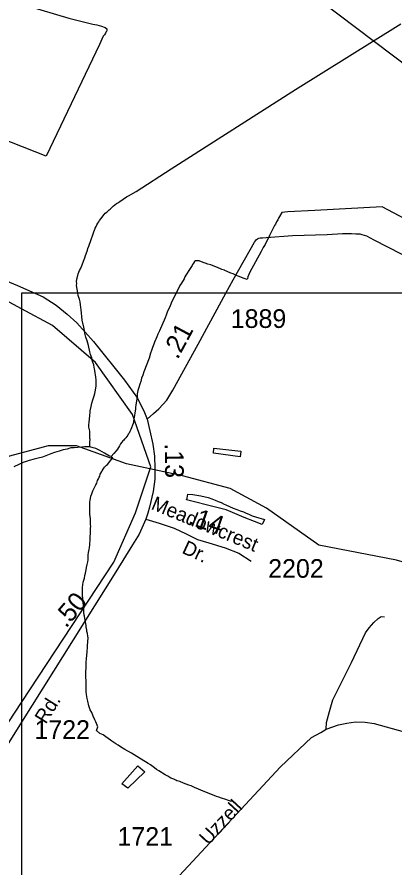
# Model space of a CAD drawing. Extents: x 2206922 to 2357709, y 510027 to 673830.
# Drawn here: x 2329047 to 2331571, y 580187 to 585877 of the extents above; entities that cross this region are included whole.
import ezdxf

# ---------------------------------------------------------------- set-up
doc = ezdxf.new("R2010")
doc.units = 0
for name, color, linetype in [('Exist Boundary Political Urban Extension UEB', 7, 'Continuous'), ('Exist Hydrographic Creek Single Shore', 7, 'Continuous'), ('Exist Hydrographic Misc Water Feature', 7, 'Continuous'), ('Exist Road Non-System Type 51', 7, 'Continuous'), ('Exist Road Secondary Mileage Hundredths English Label', 7, 'Continuous'), ('Exist Road Secondary Type 51 Attributed', 7, 'Continuous'), ('Exist Road Secondary Type 51 Label', 7, 'Continuous'), ('Exist Road Secondary Type 51 Number Label', 7, 'Continuous'), ('Exist Utilities Electrical Transmission Line', 7, 'Continuous'), ('Map Preparation Inset Cut Line', 7, 'Continuous')]:
    doc.layers.add(name, color=color, linetype=linetype)

msp = doc.modelspace()

# ---------------------------------------------------------------- linework, layer by layer
at = {"layer": 'Exist Boundary Political Urban Extension UEB'}
for points in [[(2329076.9, 583924.2), (2328749.3, 584100.5), (2327102.5, 584738.6), (2325517.5, 585397.2), (2325007.6, 584916.5)], [(2329076.9, 581287.8), (2329696.2, 582227.6), (2329840.3, 582556.9), (2329943.2, 582865.6), (2329819.7, 583215.5), (2329572.7, 583565.4), (2329284.5, 583812.4), (2329076.9, 583924.2)], [(2326977.2, 580941.8), (2327020.2, 581023.5), (2328522.9, 580447.2), (2329076.9, 581287.8)]]:
    msp.add_lwpolyline(points, dxfattribs=at)
at = {"layer": 'Exist Hydrographic Creek Single Shore'}
msp.add_lwpolyline([(2333084.7, 581589.2), (2332639.5, 581850.1), (2332079.5, 582096.6), (2331586.5, 582240.7), (2331068.6, 582341.3), (2330716.5, 582589.6), (2330473.5, 582720.9), (2330155.5, 582806.5), (2329780.4, 582886.4), (2329445.6, 583007.5), (2329254.5, 583006.3), (2328996.5, 582936.9), (2328764.4, 582835.5), (2328673.6, 582831.9)], dxfattribs=at)
at = {"layer": 'Exist Hydrographic Misc Water Feature'}
msp.add_line((2329676.5, 582934.5), (2329688.8, 582926.6), dxfattribs=at)
for points in [[(2328710.9, 586666.3), (2328550.7, 586123), (2328936, 586007.1), (2329393.1, 585870.1), (2329553.5, 585829.9), (2329582, 585824.3), (2329613.7, 585816.3), (2329637.5, 585806.6), (2329645.9, 585800.9), (2329648, 585797), (2329647.8, 585788.9), (2329646.5, 585781), (2329642, 585774.7), (2329640.2, 585768.9), (2329632.6, 585758.7), (2329624.6, 585748.6), (2329599, 585692.4), (2329241.8, 584944.9), (2328374.4, 585287.4), (2327982.8, 585437.2), (2327655.3, 585561.5), (2327492.7, 585623.7)], [(2329534.2, 582998.9), (2329534, 583033), (2329535.8, 583049), (2329535.4, 583055.1), (2329533.6, 583061.1), (2329535.4, 583064.8), (2329535.4, 583072.9), (2329535.2, 583081.1), (2329535, 583090.9), (2329535, 583103), (2329533.2, 583115.1), (2329530.7, 583120.7), (2329526.8, 583133.1), (2329526.8, 583142.8), (2329530.7, 583169), (2329532.1, 583180.9), (2329534.2, 583213), (2329536, 583227), (2329537.5, 583240.9), (2329543.4, 583270.9), (2329548.7, 583293.2), (2329554.5, 583315), (2329564.3, 583341.1), (2329568.4, 583357.1), (2329571.9, 583379.3), (2329575.8, 583407.1), (2329577.2, 583429.2), (2329577.2, 583449.1), (2329575.2, 583465.2), (2329568.8, 583511.2), (2329566.8, 583521.2), (2329564.5, 583531.3), (2329560.2, 583549), (2329552, 583570.9), (2329547.5, 583595), (2329539.7, 583619), (2329535, 583634.7), (2329525, 583678.3), (2329520.6, 583694.4), (2329516.7, 583708.4), (2329508.3, 583734.4), (2329502, 583760.5), (2329499.9, 583778.3), (2329495.4, 583800), (2329482.9, 583848.1), (2329476.4, 583920.1), (2329474.5, 583932.1), (2329471.8, 583949.9), (2329469.6, 583969.7), (2329465.5, 583987.8), (2329461.4, 583999.8), (2329457.5, 584013.8), (2329453.4, 584029.8), (2329446.2, 584079.5), (2329446.4, 584093.7), (2329446.2, 584107.5), (2329448.1, 584121.4), (2329449.9, 584129.6), (2329452, 584139.5), (2329453.8, 584147.7), (2329455.8, 584157.6), (2329465.5, 584179.6), (2329471.2, 584191.7), (2329479, 584208), (2329497.1, 584253.9), (2329500.8, 584266), (2329506.5, 584280.1), (2329510.2, 584292.1), (2329518, 584316.1), (2329521.7, 584328.1), (2329527.6, 584344.2), (2329570.5, 584462.7), (2329576.2, 584474.8), (2329582.2, 584484.9), (2329587.9, 584497), (2329593.8, 584507), (2329600, 584515), (2329607.8, 584527.2), (2329629.5, 584555.2), (2329637.3, 584563.4), (2329647.2, 584571.6), (2329657, 584579.4), (2329663.2, 584585.8), (2329670.9, 584591.5), (2329691, 584610), (2329702.7, 584620), (2329712.6, 584628.3), (2329722.6, 584634), (2329734.5, 584642.4), (2329780, 584672.8), (2329794.2, 584680.8), (2329843.6, 584709.5), (2330079.8, 584860.1), (2330911.7, 585392.7), (2331616.5, 585832.1)], [(2332012.8, 584329.2), (2331492.2, 584605.4), (2331040.5, 584582.6), (2330860.2, 584572.4), (2330820.5, 584568.2), (2330805.1, 584542.1), (2330798.7, 584529.7), (2330793.4, 584520), (2330785, 584505.8), (2330777.6, 584491.5), (2330771.7, 584481.5), (2330738, 584415.6), (2330707.3, 584354.9), (2330695.4, 584334.8), (2330681.4, 584306.9), (2330605, 584170), (2330599.4, 584153.8), (2330593.3, 584138.1), (2330589.6, 584127.7), (2330587.3, 584119.9), (2330561.3, 584129.5), (2330535.2, 584139.1), (2330527, 584143.1), (2330515.4, 584146.9), (2330493.2, 584156.8), (2330479.3, 584162.5), (2330453.2, 584174.2), (2330439.3, 584180.3), (2330435, 584182.2), (2330418.8, 584187.8), (2330408.9, 584191.7), (2330394.6, 584197.6), (2330344.7, 584217.2), (2330324.4, 584223.1), (2330282.8, 584238.3), (2330266.8, 584244.4), (2330250.4, 584246), (2330242.4, 584244), (2330236.3, 584240), (2330228.7, 584229.8), (2330222.7, 584219.8), (2330218.8, 584213.9), (2330205.1, 584193.6), (2330177.4, 584149.6), (2330169.4, 584137.4), (2330165.7, 584125.4), (2330148.1, 584095.2), (2330138.1, 584079.2), (2330119, 584042.8), (2330087.2, 583982.6), (2330079.6, 583962.3), (2330069.8, 583936.2), (2330062, 583920.4), (2330052.3, 583900.3), (2330044.6, 583882), (2330038.6, 583864.3), (2330001.3, 583775.8), (2329989.6, 583753.6), (2329982, 583735.7), (2329968.5, 583701.2), (2329962.3, 583687.2), (2329954.9, 583665.2), (2329946.9, 583645.3), (2329941.4, 583627.1), (2329931.4, 583592.9), (2329896.5, 583500.8), (2329888.5, 583478.5), (2329880.9, 583458.5), (2329875.2, 583436.7), (2329869.2, 583418.5), (2329861.9, 583396.6), (2329856.3, 583376.3), (2329852.2, 583354.2), (2329850.4, 583336.2), (2329848.7, 583320.2), (2329846.7, 583306.3), (2329844.6, 583294.1), (2329843, 583278.1), (2329841.3, 583266.2), (2329839.5, 583252.3), (2329835.4, 583228.2), (2329833.8, 583210.2), (2329830.1, 583188), (2329826.2, 583167.9), (2329824.3, 583156), (2329820.6, 583144), (2329814.5, 583127.9), (2329808.7, 583115.8), (2329806.7, 583112), (2329803, 583102), (2329797.1, 583092), (2329791.5, 583083.9), (2329789.3, 583077.7), (2329783.1, 583069.8), (2329775.5, 583059.5), (2329771.4, 583055.7), (2329767.3, 583051.5), (2329761.6, 583045.4)], [(2329761.6, 583045.4), (2329756, 583039.4), (2329749.5, 583031.4), (2329739.8, 583019.5), (2329734.1, 583007.4), (2329726.1, 582995.2), (2329720.2, 582985.1), (2329710.5, 582972.8), (2329694.3, 582955), (2329676.5, 582934.5)], [(2329534.2, 582998.9), (2329514.1, 583000.8), (2329498.3, 583000.6), (2329480.2, 582996.5), (2329430, 582993.9), (2329406.2, 582993.8), (2329382.4, 582985.3), (2329356.6, 582979), (2329328.5, 582970.7), (2329298.6, 582962.6), (2329272.7, 582952.3), (2329217, 582931.5), (2329189.3, 582923.5), (2329161, 582917.2), (2329129.4, 582908.6), (2329089.2, 582894.3), (2329059.7, 582882.2), (2329026.3, 582865.7)], [(2329676.5, 582934.5), (2329666.8, 582938.4), (2329632.4, 582958.2), (2329600.4, 582975.6), (2329574.4, 582987.6), (2329556.1, 582993.2), (2329534.2, 582998.9)], [(2330362.6, 582957.8), (2330365.7, 582991.8), (2330546.1, 582970), (2330540.4, 582933.9), (2330362.6, 582957.8)], [(2329536.8, 582383.4), (2329538.3, 582435.5), (2329539.9, 582455.5), (2329540.1, 582467.2), (2329539.5, 582479.5), (2329539.7, 582495.2), (2329539.5, 582509.5), (2329539.5, 582517.2), (2329535, 582549.1), (2329535, 582561.3), (2329534.6, 582575.1), (2329534.4, 582589.3), (2329534.6, 582605.1), (2329534.2, 582613.3), (2329534.2, 582631.1), (2329536, 582641.4), (2329541.8, 582669.3), (2329547.5, 582685.5), (2329555.5, 582705.4), (2329561.2, 582719.5), (2329575, 582745.4), (2329580.7, 582757.5), (2329586.5, 582773.7), (2329592.6, 582785.8), (2329596.5, 582795.7), (2329600.4, 582803.6), (2329604.5, 582816), (2329608, 582824), (2329613.9, 582834), (2329617.8, 582839.9), (2329623.8, 582850), (2329633.4, 582864.4), (2329639.6, 582870.3), (2329645.5, 582876.3), (2329653.3, 582882.4), (2329661.5, 582892.6), (2329667.1, 582898.6), (2329688.8, 582926.6)], [(2330181.5, 582644), (2330185.6, 582656.4), (2330191.4, 582682.3), (2330225, 582680.5), (2330277.5, 582671.4), (2330327.3, 582659.8), (2330351.5, 582652.1), (2330373.5, 582642.3), (2330393.8, 582634.4), (2330413.6, 582626.5), (2330433.7, 582617), (2330446, 582611.2), (2330494.2, 582589.7), (2330518, 582580), (2330540.2, 582572.2), (2330562.3, 582564.5), (2330580.6, 582556.4), (2330598.8, 582548.8), (2330620.5, 582539), (2330642.7, 582531.3), (2330704.8, 582513.8), (2330689.2, 582479.6), (2330636.9, 582499.3), (2330567, 582526.4), (2330488.7, 582561.3), (2330446.2, 582577), (2330376.3, 582596.1), (2330181.5, 582644)], [(2330491.6, 580624.5), (2330477.2, 580628.3), (2330463.1, 580632.5), (2330445.2, 580638), (2330415.1, 580647.8), (2330399.1, 580653.5), (2330383.1, 580659.5), (2330276.7, 580702.3), (2330262.7, 580708), (2330234.4, 580719.5), (2330212.3, 580729.4), (2330196.3, 580735.4), (2330162, 580749.1), (2330138.1, 580758.8), (2330128.2, 580762.7), (2330117.8, 580764.3), (2330110, 580768.3), (2330097.9, 580774.2), (2330077.8, 580782), (2330055.8, 580795.9), (2330039.8, 580803.6), (2329995.5, 580830.9), (2329981.4, 580840.8), (2329966.8, 580850.7), (2329949.2, 580864.7), (2329940.8, 580870.4), (2329924.6, 580880.5), (2329848.3, 580927.3), (2329814.1, 580949.1), (2329767.7, 580974.7), (2329739.6, 580992.3), (2329723.4, 581002.1), (2329707.7, 581011.7), (2329681.2, 581029.5), (2329673.4, 581035.5), (2329641, 581059.1), (2329623.2, 581071.1), (2329612.5, 581076.7), (2329600.8, 581080.5), (2329578.7, 581100.5), (2329588.3, 581124.6), (2329574, 581158.4), (2329567.8, 581172.3), (2329557.8, 581196.1), (2329547.1, 581222), (2329537.5, 581240.1), (2329528.8, 581265.7), (2329520.6, 581297.8), (2329516.3, 581315.8), (2329512.2, 581341.6), (2329510.2, 581359.8), (2329509.8, 581377.7), (2329509.2, 581415.5), (2329509, 581431.7), (2329508.8, 581459.3), (2329510, 581555.3), (2329511.6, 581583.4), (2329517, 581625.6), (2329518.6, 581661.4), (2329518.4, 581667.6), (2329520, 581695.7), (2329522.3, 581721.7), (2329521.9, 581731.5), (2329519.8, 581749.7), (2329515.5, 581763.3), (2329513.5, 581775.4), (2329511, 581789.5), (2329509.2, 581803.2), (2329502.8, 581839.4), (2329500.5, 581851.1), (2329498.5, 581865.2), (2329496, 581873.3), (2329494.2, 581893), (2329494, 581909.3), (2329489.5, 581959), (2329489.1, 581969.2), (2329487.2, 581980.8), (2329487.2, 581991), (2329485.2, 581999), (2329484.6, 582019), (2329484.8, 582027.1), (2329484.8, 582044.9), (2329486.2, 582058.8), (2329488.5, 582075.1), (2329490.1, 582093.1), (2329493.8, 582107.2), (2329497.9, 582121.2), (2329501.6, 582139.2), (2329505.1, 582155), (2329511, 582177.2), (2329512.9, 582191.1), (2329516.5, 582211.2), (2329520.4, 582229.3), (2329522.3, 582243.2), (2329523.9, 582275.4), (2329525.6, 582293.4), (2329529.5, 582313.5), (2329531.3, 582325.4), (2329533.6, 582343.3), (2329536.8, 582383.4)], [(2329748.7, 580744.4), (2329855.1, 580863.4), (2329901.6, 580824), (2329788.6, 580714.8), (2329748.7, 580744.4)]]:
    msp.add_lwpolyline(points, dxfattribs=at)
at = {"layer": 'Exist Road Non-System Type 51'}
for points in [[(2330494.4, 584117.8), (2330637, 584369), (2330644.3, 584379.9), (2330651, 584387.9), (2330657.2, 584392.5), (2330665.6, 584396.1), (2330675.6, 584398), (2330689.4, 584399.2), (2330716.1, 584400.1), (2330891.9, 584413.8), (2331124.3, 584421.6), (2331225.9, 584427.5), (2331286.4, 584427.5), (2331315.7, 584425.6), (2331341.1, 584425.6), (2331354.8, 584421.6), (2331386, 584411.9), (2331436.8, 584384.5), (2331618.4, 584292.7), (2331911.4, 584132.4), (2331989.5, 584083.6)], [(2331117.2, 581110.1), (2331119.4, 581154.5), (2331139.4, 581227.7), (2331161.5, 581305.4), (2331285.8, 581556.3), (2331379, 581753.9), (2331405.6, 581787.2), (2331436.6, 581824.9), (2331465.5, 581851.5), (2331485.5, 581864.9), (2331507.6, 581862.7)]]:
    msp.add_lwpolyline(points, dxfattribs=at)
at = {"layer": 'Exist Road Secondary Type 51 Attributed'}
for points in [[(2325403.9, 585580.5), (2327070.9, 584891.5), (2327889.1, 584561.4), (2329051.2, 584078.7), (2329166.4, 584028.3), (2329221.1, 584004.4), (2329309, 583947.7), (2329383.2, 583887.2), (2329447.6, 583830.5), (2329559.9, 583704.4), (2329766.9, 583446.5), (2329852.9, 583325.3), (2329899.8, 583229.5), (2329917.3, 583184.6)], [(2329917.3, 583184.6), (2329960.3, 583223.7), (2329997.4, 583254.9), (2330050.1, 583311.6), (2330091.1, 583378.1), (2330259.1, 583686.8), (2330445.6, 584028.3), (2330494.4, 584117.8)], [(2329917.3, 583184.6), (2329937.2, 583107.7), (2329957.2, 583016.7), (2329968.3, 582936.8), (2329970.5, 582856.8), (2329970.5, 582783.6), (2329959.4, 582701.4), (2329935, 582594.9), (2329923.2, 582554.9), (2329909.9, 582515)], [(2329909.9, 582515), (2329865.5, 582414.3), (2329821.1, 582344.8), (2329708.7, 582162.7), (2329565.3, 581934.8), (2329076.9, 581155.7), (2328714.1, 580576.9), (2328665.2, 580499.9), (2328635.7, 580436.3), (2328603.7, 580378.1), (2328570.9, 580304.2), (2328551.1, 580261.6)], [(2329909.9, 582515), (2329998.6, 582488.3), (2330099.2, 582454.3), (2330180.5, 582417.3), (2330254.5, 582380.3), (2330331.4, 582356.6), (2330440.9, 582322.6), (2330532.6, 582287), (2330613.9, 582233.8)], [(2329688.7, 579538.2), (2329713.4, 579581), (2329728.3, 579607.1), (2329799.3, 579742.6), (2329859.2, 579831.4), (2329923.6, 579898), (2330043.4, 580031.2), (2330192, 580193.2), (2330811, 580857), (2331019.6, 581054.6), (2331081.7, 581087.9), (2331117.2, 581110.1), (2331199.3, 581138.9), (2331254.7, 581150), (2331312.4, 581158.9), (2331376.7, 581156.7), (2331438.9, 581147.8), (2331783.7, 581052.1), (2332753.4, 580756), (2333487.7, 580529.5)]]:
    msp.add_lwpolyline(points, dxfattribs=at)
at = {"layer": 'Exist Utilities Electrical Transmission Line'}
msp.add_lwpolyline([(2328102, 588231.7), (2328281.7, 588096.7), (2332777.8, 584704.8), (2333672.1, 584028.3)], dxfattribs=at)
at = {"layer": 'Map Preparation Inset Cut Line'}
for p, q in [((2330445.6, 584028.3), (2329166.4, 584028.3)), ((2333672.1, 584028.3), (2330445.6, 584028.3)), ((2329076.9, 583924.2), (2329076.9, 581287.8)), ((2329076.9, 581287.8), (2329076.9, 581155.7)), ((2329076.9, 581155.7), (2329076.9, 580066.5))]:
    msp.add_line(p, q, dxfattribs=at)
msp.add_lwpolyline([(2329166.4, 584028.3), (2329076.9, 584028.3), (2329076.9, 583924.2)], dxfattribs=at)

# ---------------------------------------------------------------- texts
at = {"layer": 'Exist Road Secondary Mileage Hundredths English Label'}
for s, rotation, p in [('.21', 61.7807, (2330122, 583579.7)), ('.13', 270.6363, (2330036.1, 583022.5)), ('.14', 340.6265, (2330185.9, 582486)), ('.50', 49.5618, (2329375, 581781.8))]:
    msp.add_text(s, height=125, rotation=rotation, dxfattribs=at).set_placement(p)
at = {"layer": 'Exist Road Secondary Type 51 Label'}
for s, rotation, p in [('Meadowcrest', 337.516, (2329938.7, 582584.6)), ('Dr.', 335.2237, (2330145.2, 582291.5)), ('Rd.', 57.9416, (2329239.3, 581139)), ('Uzzell', 47.2304, (2330327.2, 580328.5))]:
    msp.add_text(s, height=95, rotation=rotation, dxfattribs=at).set_placement(p)
at = {"layer": 'Exist Road Secondary Type 51 Number Label'}
for s, p in [('1889', (2330477.9, 583795.8)), ('2202', (2330728.5, 582123.2)), ('1722', (2329163.6, 581044.6)), ('1721', (2329719.7, 580328.9))]:
    msp.add_text(s, height=125, dxfattribs=at).set_placement(p)

doc.saveas('drawing.dxf')
